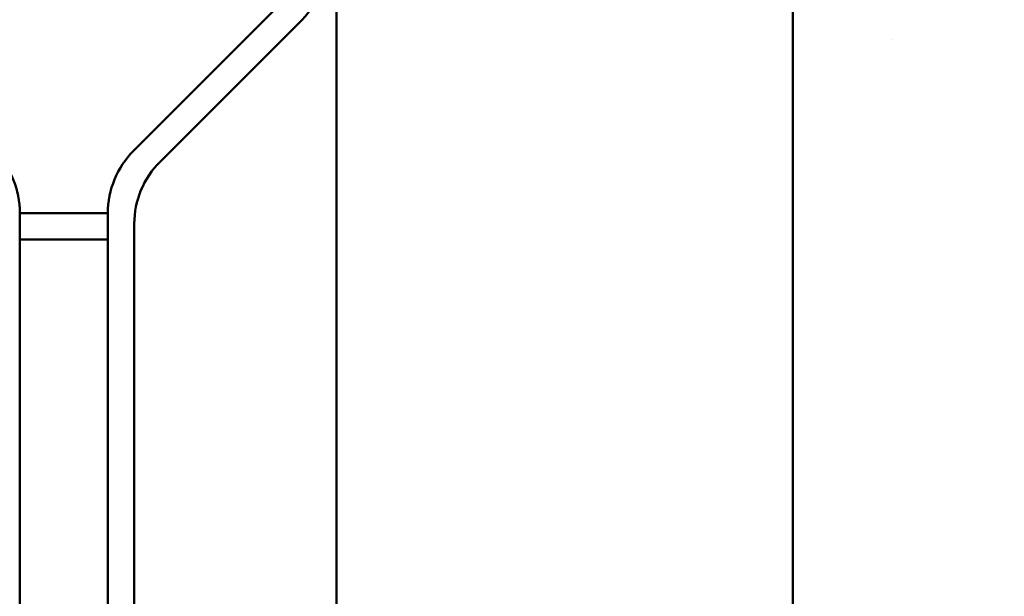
# Model space of a CAD drawing. Header units: millimetres. Extents: x 0 to 14369, y -869 to 2970.
# Tile 290 of 656: x 2092 to 2147, y 430 to 463. Entities that reach past the tile are written whole.
import ezdxf

# ---------------------------------------------------------------- set-up
doc = ezdxf.new("R2010")
doc.units = ezdxf.units.MM
doc.header["$LTSCALE"] = 10
doc.layers.add('Detailumgrenzung (ISO)', color=7, linetype='Continuous', lineweight=25)
doc.layers.add('Sichtbar (ISO)', color=7, linetype='Continuous', lineweight=50)

# ---------------------------------------------------------------- blocks, each defined once
blk = doc.blocks.new('2DDetail3')
at = {"layer": 'Detailumgrenzung (ISO)'}
blk.add_circle((191.4219, 29.8398), 30.9875, dxfattribs=at)

msp = doc.modelspace()

# ---------------------------------------------------------------- linework, layer by layer
at = {"layer": 'Sichtbar (ISO)'}
for p, q in [((2109.518, 548.2), (2109.518, 405.881)), ((2135.447, 425.034), (2135.441, 485.736)), ((2106.053, 463.731), (2097.982, 455.66)), ((2097.982, 455.66), (2106.053, 463.731)), ((2099.482, 455.038), (2107.553, 463.109)), ((2107.553, 463.109), (2099.482, 455.038)), ((2141.05, 461.988), (2141.05, 461.988)), ((2091.518, 420.645), (2091.518, 452.124)), ((2096.518, 452.124), (2091.518, 452.124)), ((2091.518, 452.124), (2091.518, 420.645)), ((2091.518, 452.124), (2096.518, 452.124)), ((2096.518, 452.124), (2096.518, 420.645)), ((2096.518, 420.645), (2096.518, 452.124)), ((2098.018, 421.266), (2098.018, 451.503)), ((2098.018, 451.503), (2098.018, 421.266)), ((2091.518, 450.624), (2096.518, 450.624)), ((2096.518, 450.624), (2091.518, 450.624))]:
    msp.add_line(p, q, dxfattribs=at)
for centre, start, end in [((2104.018, 466.645), 315, 0), ((2086.518, 452.124), 0, 45), ((2086.518, 452.124), 0, 45), ((2101.518, 452.124), 135, 180), ((2101.518, 452.124), 135, 180), ((2103.018, 451.503), 135, 180), ((2103.018, 451.503), 135, 180)]:
    msp.add_arc(centre, 5, start, end, dxfattribs=at)

# ---------------------------------------------------------------- block references
at = {"layer": 'Detailumgrenzung (ISO)', "xscale": 10, "yscale": 10, "zscale": 10}
msp.add_blockref('2DDetail3', (0, 0), dxfattribs=at)

doc.saveas('drawing.dxf')
